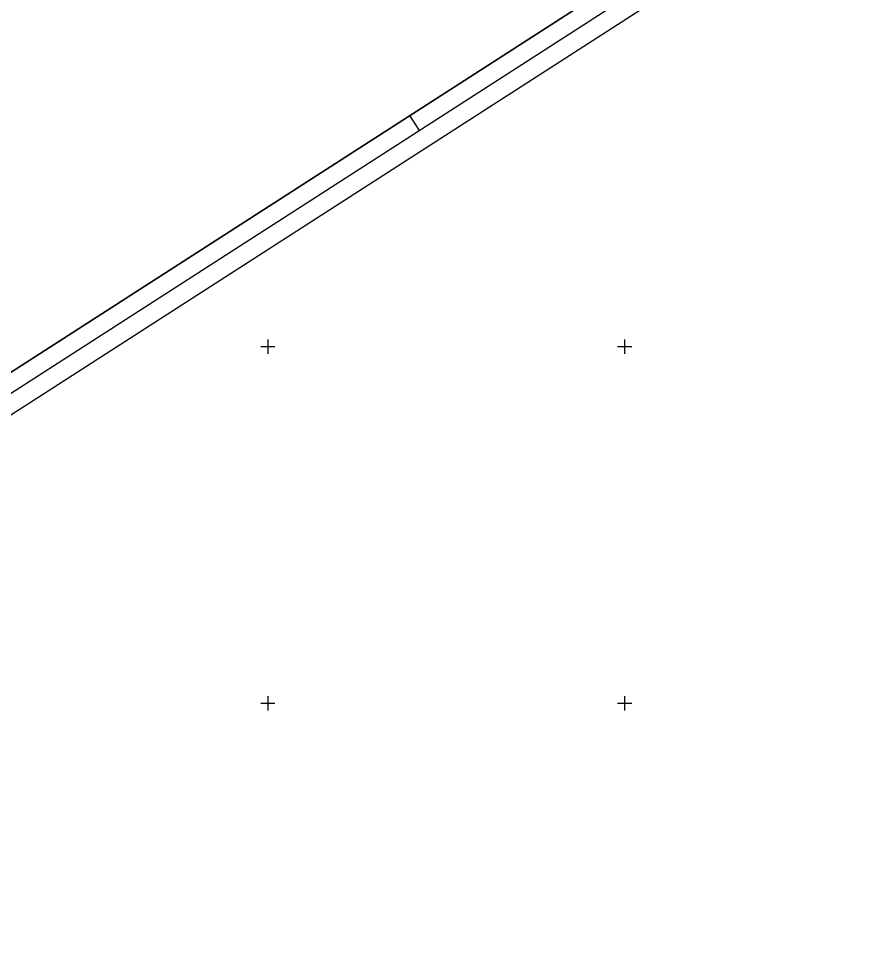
# Model space of a CAD drawing. Extents: x -866402 to -860377, y -1041908 to -1038598.
# Drawn here: x -863969.8 to -863732.8, y -1040370.9 to -1040108.1 of the extents above; entities that cross this region are included whole.
import ezdxf

# ---------------------------------------------------------------- set-up
doc = ezdxf.new("R2010")
doc.units = 0
doc.layers.add('Vrstva 1', color=7, linetype='Continuous')
doc.layers.add('Vrstva 5', color=7, linetype='Continuous')

msp = doc.modelspace()

# ---------------------------------------------------------------- linework, layer by layer
at = {"layer": 'Vrstva 1'}
msp.add_line((-863860.25, -1040135.21), (-863857.55, -1040139.41), dxfattribs=at)
for points in [[(-864208, -1040370.93), (-863148.52, -1039688.97), (-863309.26, -1039439.25), (-864368.75, -1040121.2)], [(-864361.83, -1040122.7), (-863310.76, -1039446.16), (-863155.43, -1039687.48), (-864206.5, -1040364.02)], [(-864205.01, -1040357.12), (-863334.71, -1039796.93), (-863484.63, -1039564.01), (-864354.93, -1040124.19)], [(-864354.93, -1040124.19), (-863484.63, -1039564.01), (-863334.71, -1039796.93), (-864205.01, -1040357.12)]]:
    msp.add_lwpolyline(points, close=True, dxfattribs=at)
at = {"layer": 'Vrstva 5'}
for p, q in [((-863900, -1040198), (-863900, -1040202)), ((-863800, -1040198), (-863800, -1040202)), ((-863902, -1040200), (-863898, -1040200)), ((-863802, -1040200), (-863798, -1040200)), ((-863900, -1040298), (-863900, -1040302)), ((-863800, -1040298), (-863800, -1040302)), ((-863902, -1040300), (-863898, -1040300)), ((-863802, -1040300), (-863798, -1040300))]:
    msp.add_line(p, q, dxfattribs=at)

doc.saveas('drawing.dxf')
